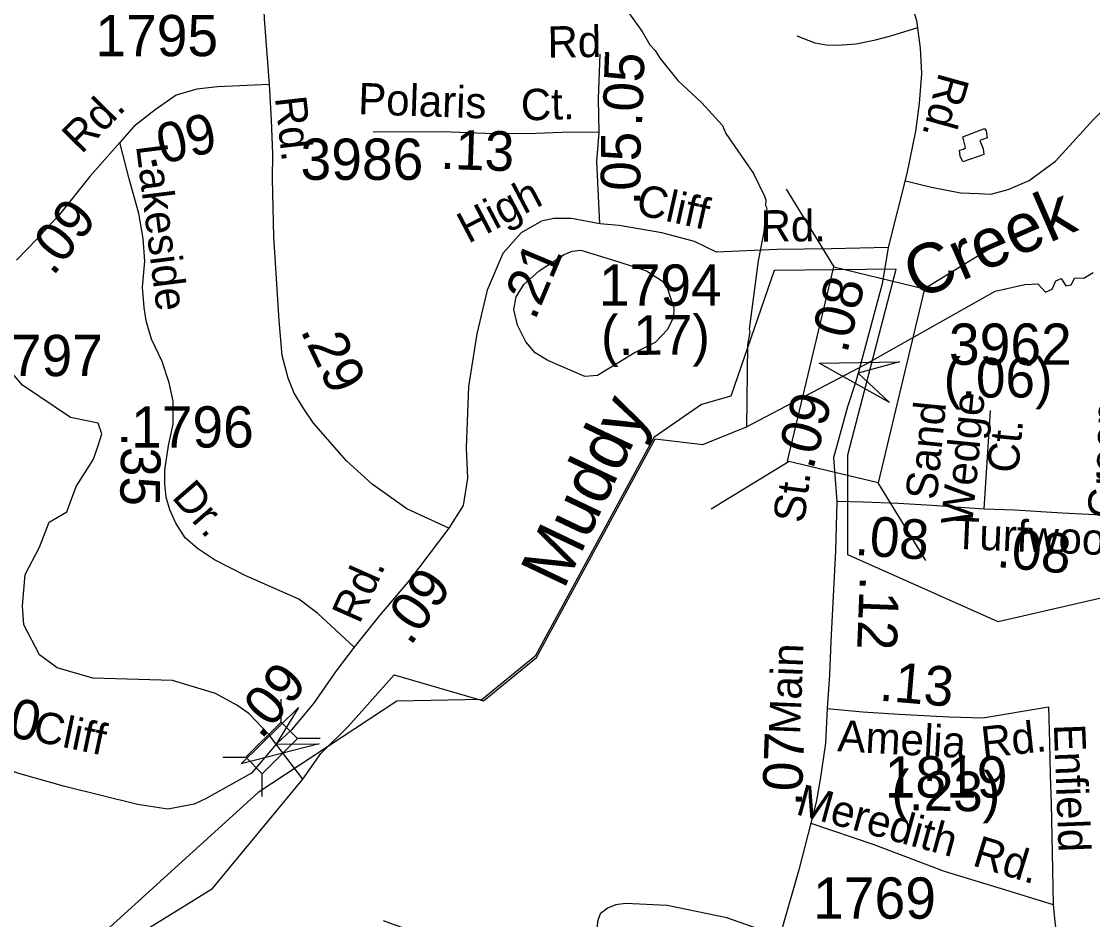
# Model space of a CAD drawing. Extents: x 1547597 to 1699558, y 810033 to 920809.
# Drawn here: x 1603201 to 1606444, y 889199 to 891918 of the extents above; entities that cross this region are included whole.
import ezdxf

# ---------------------------------------------------------------- set-up
doc = ezdxf.new("R2010")
doc.units = 0
for name, color, linetype in [('Exist Boundary Political City Limit New', 7, 'Continuous'), ('Exist Hydrographic Creek Single Shore', 7, 'Continuous'), ('Exist Hydrographic Misc Water Feature', 7, 'Continuous'), ('Exist Road Non-System Type 51', 7, 'Continuous'), ('Exist Road Secondary Mileage Hundredths English Label', 7, 'Continuous'), ('Exist Road Secondary Structure Standard Bridge Attributed CELL', 7, 'Continuous'), ('Exist Road Secondary Structure Standard Bridge CELL', 7, 'Continuous'), ('Exist Road Secondary Type 51 Attributed', 7, 'Continuous'), ('Exist Road Secondary Type 51 Label', 7, 'Continuous'), ('Exist Road Secondary Type 51 Number Label', 7, 'Continuous'), ('Map Preparation Boundary City Limit Buffer Line', 7, 'Continuous'), ('Old_Level_32', 7, 'Continuous')]:
    doc.layers.add(name, color=color, linetype=linetype)

msp = doc.modelspace()

# ---------------------------------------------------------------- linework, layer by layer
at = {"layer": 'Exist Boundary Political City Limit New'}
for points in [[(1605480, 891164.3), (1605348.8, 890783.4), (1605260.3, 890758.1), (1605115.9, 890658.5)], [(1607509.5, 889652.5), (1607106.2, 889758.7), (1606663.7, 888936.5), (1606512, 889012.4), (1606486.7, 890176.2), (1606158, 890100.3), (1605702.8, 890302.7), (1605702.8, 890606.3), (1605849.4, 891168.3), (1605480, 891164.3)], [(1605115.9, 890658.5), (1604756.9, 889996), (1604595.9, 889864.7), (1604337.9, 889860.1), (1603917.9, 889583.1), (1603149.9, 888886.2), (1602565.9, 888274.3), (1602572.9, 888126.4), (1602670.9, 888032.5), (1603052.9, 887909.9), (1603585.8, 887193.2), (1603873.9, 886931.2), (1603979.8, 886748.5), (1604179.3, 886539.3), (1604318.4, 886412.8), (1604217.3, 886311.6), (1604103.5, 886210.4), (1604128.8, 885375.5), (1603951.8, 885350.2), (1603875.9, 884945.4), (1603623, 884844.2), (1603231.1, 884300.2), (1603564.5, 884063.9)]]:
    msp.add_lwpolyline(points, dxfattribs=at)
at = {"layer": 'Exist Hydrographic Creek Single Shore'}
for points in [[(1605755.3, 890879.7), (1606149.5, 891101.3), (1606238.6, 891122.1), (1606278, 891123.5), (1606301.7, 891098.5), (1606322, 891107.7), (1606332.6, 891133.3), (1606349, 891139.9), (1606363.4, 891118.2), (1606379.2, 891120.8), (1606390.4, 891141.9), (1606417, 891140.5), (1606445.3, 891158.3)], [(1603338.8, 890433.6), (1603367.1, 890510.3), (1603419.7, 890593.1), (1603434.1, 890633.9), (1603444.7, 890669.4), (1603434.1, 890702.2), (1603349.4, 890719.3), (1603204.8, 890816.6), (1603154.8, 890874.4), (1603099.6, 890930.9), (1603039.2, 890941.4), (1602979.4, 890933.5), (1602925.5, 890980.8), (1602877.5, 890996.6), (1602822.3, 890992.7), (1602697.6, 890963), (1602651.2, 890938.7)], [(1604053.4, 889624.3), (1604107.7, 889701.2), (1604190.6, 889783.6), (1604329.9, 889939.9), (1604599.7, 889860.7), (1604760.7, 889992.1), (1605119.7, 890654.5), (1605264, 890636.8), (1605396, 890691.2), (1605755.3, 890879.7)], [(1604053.4, 889624.3), (1603972.4, 889730.3), (1603949.8, 889759.4), (1603890.2, 889822.9), (1603853.4, 889847.9), (1603789, 889883.4), (1603658.9, 889922.8), (1603417.7, 889929.4), (1603309.9, 889960.9), (1603256, 890000.4), (1603208.7, 890091), (1603204.8, 890148.9), (1603212.7, 890243.5), (1603256, 890326.3), (1603285, 890402.5), (1603338.8, 890433.6)], [(1604389.6, 885278.9), (1604458.6, 885487.6), (1604460.7, 885596), (1604395.7, 885744.9), (1604264.7, 885921.6), (1604387.1, 886292.5), (1604243.6, 886429.3), (1604198.1, 886464.8), (1604148.9, 886630.5), (1604061.3, 886813.5), (1603918.6, 887038.4), (1603631.2, 887251.8), (1603466.8, 887491.9), (1603347.8, 887568.8), (1603286.4, 887749.4), (1603056.7, 887906), (1602674.7, 888028.6), (1602576.7, 888122.5), (1602569.7, 888270.3), (1602680.6, 888419.1), (1603153.7, 888882.2), (1603363.7, 889035.6), (1603779.6, 889292.8), (1604053.4, 889624.3)]]:
    msp.add_lwpolyline(points, dxfattribs=at)
at = {"layer": 'Exist Hydrographic Misc Water Feature'}
for points in [[(1605033.8, 891952.2), (1605080.8, 891887.5), (1605104.1, 891847.1), (1605119.8, 891830.8), (1605135.4, 891806.5), (1605188.3, 891739.6), (1605261.2, 891672.4), (1605324.1, 891603.4), (1605333.7, 891579.2), (1605417.8, 891457.8), (1605450.6, 891389.2), (1605454.4, 891377.2), (1605454.2, 891361.2), (1605458.1, 891353.1), (1605453.7, 891337.2), (1605448.9, 891281.2), (1605431.5, 891193.6), (1605404.2, 890986.1), (1605406.1, 890978.1), (1605399.4, 890938.1), (1605396, 890691.2)], [(1606051.4, 891569.3), (1606116.9, 891593.7), (1606121.5, 891586.9), (1606124.8, 891566.3), (1606103, 891558.1), (1606112.3, 891533), (1606114.9, 891515.6), (1606051.2, 891493.7), (1606043.5, 891510.1), (1606040.9, 891528.2), (1606053.7, 891532), (1606059.1, 891536.2), (1606051.4, 891569.3)], [(1605009.9, 891190.8), (1605093.7, 891163.1), (1605142.3, 891131.6), (1605155.8, 891111.3), (1605176.3, 891050.8), (1605175.6, 891022.8), (1605156.7, 890985.2), (1605119.7, 890946.2), (1605059, 890915.6), (1604945.3, 890846.4), (1604907.2, 890843.3), (1604794.4, 890892), (1604756.9, 890915), (1604727.8, 890947.7), (1604703, 890998.3), (1604692.2, 891046.5), (1604699.1, 891084.4), (1604722, 891121.8), (1604769, 891162.7), (1604844.2, 891212.8), (1604868.4, 891222.3), (1604894.6, 891225.7), (1605009.9, 891190.8)]]:
    msp.add_lwpolyline(points, dxfattribs=at)
at = {"layer": 'Exist Road Non-System Type 51'}
for points in [[(1605877.4, 891435.4), (1605956.2, 891416.8), (1606044.3, 891399.5), (1606098.7, 891397.6), (1606135.7, 891395.6), (1606188.1, 891409.2), (1606252.2, 891436.5), (1606331.9, 891494.8), (1606446.5, 891621.1), (1606576.7, 891751.4), (1606697.1, 891871.9), (1606772.9, 891955.5), (1606816.5, 892007.5), (1606836.7, 892047.3), (1606847.2, 892097.1)], [(1605914.1, 891898.6), (1605831.8, 891873.8), (1605781.3, 891860.2), (1605728.2, 891849.8), (1605671.6, 891845.8), (1605637.5, 891846.6), (1605604.5, 891852.5), (1605550.1, 891873.8)], [(1605485.8, 889151.2), (1605336.6, 889204.3), (1605155.9, 889241.6), (1605030.1, 889247.5), (1605000.7, 889243.6), (1604977.1, 889233.8), (1604953.5, 889216.1), (1604945.7, 889192.5), (1604939.8, 889119.7), (1604930, 889066.7), (1604924.1, 889041.1), (1604908.4, 889023.4), (1604882.8, 889015.6), (1604853.4, 889015.6), (1604749.3, 889037.2), (1604570.5, 889095.2), (1604297.5, 889195.4)]]:
    msp.add_lwpolyline(points, dxfattribs=at)
at = {"layer": 'Exist Road Secondary Structure Standard Bridge Attributed CELL'}
for points in [[(1605829.1, 890764.9), (1605615.9, 890883.1), (1605859.7, 890887.3), (1605734.1, 890853.6)], [(1604102.4, 889731.1), (1603866.2, 889670.5), (1604040.5, 889841), (1603972.4, 889730.3)]]:
    msp.add_lwpolyline(points, close=True, dxfattribs=at)
at = {"layer": 'Exist Road Secondary Structure Standard Bridge CELL'}
for p, q in [((1605516.4, 891410), (1605660.8, 891174.8)), ((1606170.6, 891253.4), (1605935.4, 891109.1)), ((1605525, 890585.8), (1605289.8, 890441.4)), ((1605793.4, 890521.5), (1605937.7, 890286.3)), ((1603987.6, 889796.7), (1603987.5, 889865.7)), ((1604036.4, 889747.9), (1604105.4, 889748)), ((1603811.5, 889690), (1603880.5, 889690)), ((1603930.5, 889571.1), (1603930.5, 889640.1))]:
    msp.add_line(p, q, dxfattribs=at)
for points in [[(1605935.4, 891109.1), (1605794.7, 890521.2), (1605520.1, 890587), (1605660.8, 891174.8)], [(1603880.5, 889690), (1603987.3, 889796.9), (1604037.3, 889747), (1603930.5, 889640.1)]]:
    msp.add_lwpolyline(points, close=True, dxfattribs=at)
at = {"layer": 'Exist Road Secondary Type 51 Attributed'}
msp.add_line((1606116, 890442.6), (1606134.8, 890740.3), dxfattribs=at)
for points in [[(1603952, 891727.4), (1603937.2, 891925.8), (1603933.3, 892021.8), (1603921.6, 892160.1), (1603910.4, 892278.4), (1603900.2, 892407.2), (1603881.5, 892596.5), (1603872.6, 892725.3), (1603862.1, 892890.9), (1603860.4, 893031.5), (1603866.7, 893201.1), (1603881.1, 893374.6), (1603890.7, 893475.1)], [(1603890.7, 893475.1), (1603988.6, 893462), (1604105.6, 893446.2), (1604323.7, 893394.8), (1604520.3, 893376.4), (1604636, 893357.4), (1604718.5, 893331.6), (1604761.5, 893308.4), (1604897.6, 893201.3), (1604981, 893105.6), (1605074.6, 893003.8), (1605166.2, 892867.4), (1605266.4, 892748.6), (1605426.7, 892566.4), (1605659.8, 892300.3), (1605827.4, 892096.2), (1605889.3, 891990.5), (1605911.2, 891921.2), (1605922.1, 891837.4), (1605925.7, 891760.8), (1605918.5, 891669.7), (1605907.5, 891585.9), (1605882, 891458.3), (1605824.9, 891233.7)], [(1604949.8, 891581.9), (1604948.7, 891683.9), (1604953.7, 891819.7)], [(1603952, 891727.4), (1603794.9, 891720.8), (1603732.5, 891712.9), (1603670.1, 891695.2), (1603606, 891651.2), (1603541.1, 891600.1), (1603498.9, 891551.9)], [(1604494.8, 890383.5), (1604368, 890442.6), (1604263.2, 890517.5), (1604184.9, 890587.9), (1604085.4, 890702.2), (1604056.5, 890745.6), (1604026.6, 890792.9), (1604008.8, 890838.2), (1603990.4, 890906.6), (1603981.2, 891013), (1603965.8, 891266.1), (1603960.9, 891442.2), (1603962.2, 891517.1), (1603957.9, 891620.9), (1603952, 891727.4)], [(1604949.8, 891581.9), (1604863.8, 891582.6), (1604759.9, 891579.5), (1604632, 891578.5), (1604476.2, 891583.9), (1604265.9, 891583.5)], [(1604952.3, 891305.4), (1604943.6, 891494.5), (1604949.8, 891581.9)], [(1603498.9, 891551.9), (1603407.9, 891448.7), (1603316.5, 891333.7), (1603247.5, 891258.8), (1603186.7, 891195.1)], [(1604208.6, 890024), (1604166.5, 890063.4), (1604098.2, 890125.2), (1604040.7, 890169.3), (1603880.4, 890239.6), (1603785.4, 890288.2), (1603734.1, 890322.4), (1603696.7, 890354.6), (1603668.7, 890399.3), (1603650.3, 890439.3), (1603639.8, 890478.1), (1603635.9, 890518.2), (1603635.9, 890559.6), (1603646.1, 890633.9), (1603660.5, 890698.9), (1603660.5, 890768.6), (1603649, 890824.4), (1603627.3, 890888.8), (1603595.1, 890956.5), (1603578.7, 891011.7), (1603572.8, 891051.8), (1603567.5, 891113.6), (1603575.1, 891192.5), (1603569.8, 891260.8), (1603556.7, 891337), (1603527.8, 891441.5), (1603498.9, 891551.9)], [(1604952.3, 891305.4), (1604866.6, 891321.4), (1604813.1, 891321.4), (1604775.7, 891313.4), (1604714.1, 891278.6), (1604658.4, 891215.7), (1604611.5, 891104.2), (1604580.4, 890972.5), (1604554.9, 890812.7), (1604547.6, 890626.8), (1604551.9, 890534.9), (1604538.1, 890452.4), (1604494.8, 890383.5)], [(1605824.9, 891233.7), (1605653.5, 891229.6), (1605488.2, 891227.5), (1605305.5, 891219.7), (1605238.6, 891251.8), (1605139.6, 891278.6), (1605011.1, 891300), (1604952.3, 891305.4)], [(1605824.9, 891233.7), (1605806.5, 891123.4), (1605734.1, 890853.6)], [(1605734.1, 890853.6), (1605727.7, 890828.4), (1605702.5, 890751.8), (1605659.2, 890597.3), (1605669.8, 890465.6)], [(1605669.8, 890465.6), (1605665.9, 890315.8), (1605651.4, 890040.4), (1605647.5, 889939.9), (1605640.2, 889837.5)], [(1605669.8, 890465.6), (1605749.3, 890463.7), (1605855.8, 890459.7), (1605958, 890453.1), (1606116, 890442.6)], [(1606116, 890442.6), (1606208, 890439.3), (1606352.3, 890430.8), (1606511.3, 890422.3), (1606600.7, 890419.6)], [(1604494.8, 890383.5), (1604375.9, 890226.8), (1604285.2, 890119.4), (1604208.6, 890024)], [(1603972.4, 889730.3), (1603897.9, 889642.2), (1603760.2, 889565.4), (1603723.9, 889548.6), (1603644.8, 889532.7), (1603552.9, 889547.6), (1603332.9, 889601.7), (1603193.2, 889640.9), (1603064.8, 889685.6), (1602986.6, 889721.9), (1602947.5, 889755.5), (1602931.8, 889810.4), (1602912.3, 889853.6), (1602897.2, 889940.1), (1602877.8, 890147.6), (1602867, 890305.4)], [(1604208.6, 890024), (1604154, 889952.2), (1604085.4, 889852.9), (1604018.7, 889773.4), (1603972.4, 889730.3)], [(1605640.2, 889837.5), (1605635.4, 889732.4), (1605619.7, 889623.3), (1605607, 889553.9), (1605591, 889490.3)], [(1605640.2, 889837.5), (1605748.8, 889827.5), (1605857, 889821.2), (1606009.9, 889812.7), (1606111.3, 889810), (1606310.5, 889843.3)], [(1606310.5, 889843.3), (1606313.7, 889734.2), (1606316, 889637.3), (1606318.5, 889550.3), (1606321.2, 889401), (1606324.7, 889243.9)], [(1605591, 889490.3), (1605555.1, 889349.2), (1605502.9, 889169.3), (1605473.8, 889052.5), (1605443.4, 888935.8), (1605400.3, 888780.7), (1605289.9, 888451.5), (1605217.3, 888234.2), (1605151.4, 888038.1), (1605097.3, 887885.1)], [(1605591, 889490.3), (1605781.7, 889425.8), (1605994.7, 889345.5), (1606156.8, 889295.5), (1606324.7, 889243.9)], [(1606324.7, 889243.9), (1606329.3, 889191.8), (1606335.2, 889152.2), (1606329.3, 889109.8), (1606318, 889065.2), (1606261.7, 888891.1), (1606226.4, 888780.2)]]:
    msp.add_lwpolyline(points, dxfattribs=at)
at = {"layer": 'Map Preparation Boundary City Limit Buffer Line'}
for points in [[(1605480, 891164.3), (1605348.8, 890783.4), (1605260.3, 890758.1), (1605115.9, 890658.5)], [(1607509.5, 889652.5), (1607106.2, 889758.7), (1606663.7, 888936.5), (1606512, 889012.4), (1606486.7, 890176.2), (1606158, 890100.3), (1605702.8, 890302.7), (1605702.8, 890606.3), (1605849.4, 891168.3), (1605480, 891164.3)], [(1605115.9, 890658.5), (1604756.9, 889996), (1604595.9, 889864.7), (1604337.9, 889860.1), (1603917.9, 889583.1), (1603149.9, 888886.2), (1602565.9, 888274.3), (1602572.9, 888126.4), (1602670.9, 888032.5), (1603052.9, 887909.9), (1603585.8, 887193.2), (1603873.9, 886931.2), (1603979.8, 886748.5), (1604179.3, 886539.3), (1604318.4, 886412.8), (1604217.3, 886311.6), (1604103.5, 886210.4), (1604128.8, 885375.5), (1603951.8, 885350.2), (1603875.9, 884945.4), (1603623, 884844.2), (1603231.1, 884300.2), (1603564.5, 884063.9)]]:
    msp.add_lwpolyline(points, dxfattribs=at)

# ---------------------------------------------------------------- texts
at = {"layer": 'Exist Road Secondary Mileage Hundredths English Label'}
for s, rotation, p in [('.05', 87.909, (1605079.7, 891599.1)), ('.09', 13.6372, (1603584.2, 891475.3)), ('.13', 358.0279, (1604468.2, 891472.2)), ('.05', 89.531, (1605074.4, 891360.7)), ('.09', 51.9681, (1603296.9, 891144.4)), ('.21', 67.193, (1604755.5, 891010.1)), ('.08', 75.4208, (1605700.2, 890910)), ('(.17)', 0.2068, (1604955.9, 890908.3)), ('.29', 295.5622, (1604044.4, 890982.8)), ('(.06)', 0.0928, (1605993.1, 890779.2)), ('.09', 74.3681, (1605597.1, 890557.9)), ('.35', 268.964, (1603504, 890675)), ('.08', 356.1409, (1605722, 890303.1)), ('.08', 354.6578, (1606150.8, 890266.5)), ('.09', 54.646, (1604378.8, 890024.5)), ('.12', 267.806, (1605739.7, 890240.1)), ('.09', 50.0227, (1603927.6, 889741.4)), ('.13', 355.0273, (1605795.9, 889862.2)), ('.30', 348.611, (1603027, 889780.4)), ('.07', 87.8251, (1605563.2, 889541)), ('(.23)', 359.0674, (1605834.3, 889530.6))]:
    msp.add_text(s, height=120, rotation=rotation, dxfattribs=at).set_placement(p)
at = {"layer": 'Exist Road Secondary Type 51 Label'}
for s, rotation, p in [('Rd.', 0.8489, (1604794.6, 891808.5)), ('Polaris', 358.0279, (1604219.6, 891637.8)), ('Rd.', 254.4416, (1605980.4, 891766.9)), ('Ct.', 1.7034, (1604714.5, 891618.1)), ('Rd.', 45.4182, (1603382.9, 891514.4)), ('Rd.', 276.4529, (1603968.5, 891687.7)), ('Lakeside', 277.1446, (1603548, 891541.9)), ('High', 27.7301, (1604553.8, 891244.2)), ('Cliff', 347.3321, (1605057.8, 891335.2)), ('Rd.', 0.3555, (1605439.3, 891251.7)), ('Wedge', 84.452, (1606079.2, 890390.2)), ('Sand', 84.452, (1605972.1, 890467.3)), ('Green', 88.0058, (1606524.6, 890411.5)), ('Ct.', 84.452, (1606218.3, 890548.2)), ('Dr.', 311.0305, (1603653.6, 890476.6)), ('St.', 82.5076, (1605570.6, 890397.1)), ('Turfwood', 357.5661, (1606022, 890321.9)), ('Rd.', 66.0179, (1604224.6, 890090.9)), ('Main', 87.806, (1605558.6, 889758)), ('Cliff', 348.1557, (1603232, 889740.7)), ('Amelia', 356.8596, (1605670.2, 889708.8)), ('Rd.', 6.2267, (1606111.7, 889687.7)), ('Enfield', 272.1818, (1606326.6, 889789.6)), ('Meredith', 344.669, (1605542.1, 889518.4)), ('Rd.', 342.8987, (1606076.6, 889363.5))]:
    msp.add_text(s, height=95, rotation=rotation, dxfattribs=at).set_placement(p)
at = {"layer": 'Exist Road Secondary Type 51 Number Label'}
for s, p in [('1795', (1603425, 891813.1)), ('3986', (1604046.2, 891438.7)), ('1794', (1604949.4, 891057.5)), ('3962', (1606009.1, 890878.7)), ('1797', (1603076.2, 890844.4)), ('1796', (1603533, 890628)), ('1819', (1605814.5, 889568.2)), ('1769', (1605598, 889201.4))]:
    msp.add_text(s, height=125, dxfattribs=at).set_placement(p)
at = {"layer": 'Old_Level_32'}
for s, rotation, p in [('Creek', 23.5127, (1605913.9, 891073.8)), ('Muddy', 64.5411, (1604842.8, 890195.1))]:
    msp.add_text(s, height=150, rotation=rotation, dxfattribs=at).set_placement(p)

doc.saveas('drawing.dxf')
